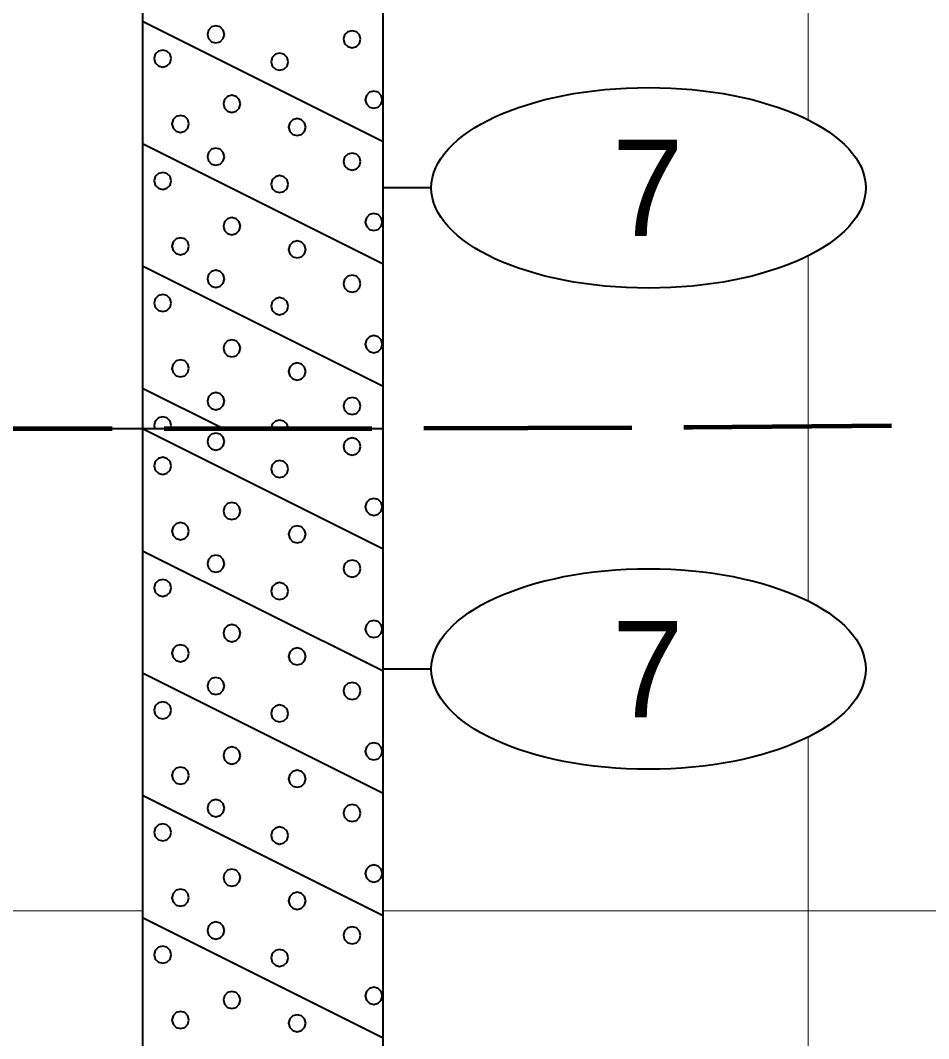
# Model space of a CAD drawing. Extents: x -76 to 974, y -1080 to -735.
# Drawn here: x 135.2 to 144.64, y -953.42 to -942.84 of the extents above; entities that cross this region are included whole.
import ezdxf
from ezdxf.enums import TextEntityAlignment as Align

# ---------------------------------------------------------------- set-up
doc = ezdxf.new("R2010")
doc.units = 0
doc.header["$LTSCALE"] = 0.36
doc.linetypes.add('LONG_DASHED', pattern=[7.5, 6, -1.5])
for name, color, linetype, lineweight in [('27', 7, 'Continuous', 40), ('28', 7, 'LONG_DASHED', 60), ('7', 7, 'Continuous', 13)]:
    doc.layers.add(name, color=color, linetype=linetype, lineweight=lineweight)

msp = doc.modelspace()

# ---------------------------------------------------------------- linework, layer by layer
at = {"layer": '27'}
for p, q in [((136.4742, -941.5789), (136.4742, -947.0789)), ((138.9742, -947.0789), (138.9742, -941.5789)), ((136.4742, -942.8489), (138.9742, -944.0989)), ((136.4742, -944.1189), (138.9742, -945.3689)), ((139.4742, -944.5789), (138.9742, -944.5789)), ((136.4742, -945.3889), (138.9742, -946.6389)), ((136.4742, -946.6589), (137.3142, -947.0789)), ((132.7068, -947.0789), (136.4742, -947.0789)), ((136.4742, -947.0789), (138.9742, -947.0789)), ((136.4742, -947.0789), (138.9742, -948.3289)), ((136.4742, -947.0789), (136.4742, -962.0789)), ((138.9742, -962.0789), (138.9742, -947.0789)), ((136.4742, -948.3489), (138.9742, -949.5989)), ((136.4742, -949.6189), (138.9742, -950.8689)), ((139.4742, -949.5789), (138.9742, -949.5789)), ((136.4742, -950.8889), (138.9742, -952.1389)), ((136.4742, -952.1589), (138.9742, -953.4089))]:
    msp.add_line(p, q, dxfattribs=at)
for points in [[(137.3248, -942.9841), (137.3129, -942.9396), (137.2804, -942.9071), (137.2359, -942.8952), (137.1915, -942.9071), (137.1589, -942.9396), (137.147, -942.9841), (137.1589, -943.0285), (137.1915, -943.061), (137.2359, -943.073), (137.2804, -943.061), (137.3129, -943.0285)], [(138.7397, -943.0349), (138.7278, -942.9905), (138.6953, -942.9579), (138.6508, -942.946), (138.6064, -942.9579), (138.5738, -942.9905), (138.5619, -943.0349), (138.5738, -943.0794), (138.6064, -943.1119), (138.6508, -943.1238), (138.6953, -943.1119), (138.7278, -943.0794)], [(136.7718, -943.2358), (136.7599, -943.1913), (136.7274, -943.1588), (136.6829, -943.1469), (136.6385, -943.1588), (136.6059, -943.1913), (136.594, -943.2358), (136.6059, -943.2802), (136.6385, -943.3128), (136.6829, -943.3247), (136.7274, -943.3128), (136.7599, -943.2802)], [(137.9871, -943.2688), (137.9752, -943.2244), (137.9427, -943.1918), (137.8982, -943.1799), (137.8538, -943.1918), (137.8213, -943.2244), (137.8093, -943.2688), (137.8213, -943.3133), (137.8538, -943.3458), (137.8982, -943.3577), (137.9427, -943.3458), (137.9752, -943.3133)], [(137.4913, -943.7061), (137.4794, -943.6617), (137.4469, -943.6291), (137.4024, -943.6172), (137.358, -943.6291), (137.3255, -943.6617), (137.3135, -943.7061), (137.3255, -943.7506), (137.358, -943.7831), (137.4024, -943.795), (137.4469, -943.7831), (137.4794, -943.7506)], [(138.966, -943.6629), (138.9541, -943.6185), (138.9216, -943.5859), (138.8771, -943.574), (138.8327, -943.5859), (138.8001, -943.6185), (138.7882, -943.6629), (138.8001, -943.7074), (138.8327, -943.7399), (138.8771, -943.7518), (138.9216, -943.7399), (138.9541, -943.7074)], [(136.9561, -943.9146), (136.9442, -943.8702), (136.9117, -943.8376), (136.8672, -943.8257), (136.8228, -943.8376), (136.7903, -943.8702), (136.7783, -943.9146), (136.7903, -943.9591), (136.8228, -943.9916), (136.8672, -944.0035), (136.9117, -943.9916), (136.9442, -943.9591)], [(138.1689, -943.9477), (138.157, -943.9032), (138.1245, -943.8707), (138.08, -943.8588), (138.0356, -943.8707), (138.003, -943.9032), (137.9911, -943.9477), (138.003, -943.9921), (138.0356, -944.0247), (138.08, -944.0366), (138.1245, -944.0247), (138.157, -943.9921)], [(137.3249, -944.2552), (137.313, -944.2108), (137.2804, -944.1783), (137.236, -944.1663), (137.1915, -944.1783), (137.159, -944.2108), (137.1471, -944.2552), (137.159, -944.2997), (137.1915, -944.3322), (137.236, -944.3441), (137.2804, -944.3322), (137.313, -944.2997)], [(138.7397, -944.3062), (138.7278, -944.2617), (138.6953, -944.2292), (138.6508, -944.2173), (138.6064, -944.2292), (138.5738, -944.2617), (138.5619, -944.3062), (138.5738, -944.3506), (138.6064, -944.3832), (138.6508, -944.3951), (138.6953, -944.3832), (138.7278, -944.3506)], [(136.7718, -944.507), (136.7599, -944.4626), (136.7274, -944.43), (136.6829, -944.4181), (136.6385, -944.43), (136.6059, -944.4626), (136.594, -944.507), (136.6059, -944.5515), (136.6385, -944.584), (136.6829, -944.5959), (136.7274, -944.584), (136.7599, -944.5515)], [(137.9871, -944.5401), (137.9752, -944.4956), (137.9427, -944.4631), (137.8982, -944.4512), (137.8538, -944.4631), (137.8213, -944.4956), (137.8093, -944.5401), (137.8213, -944.5845), (137.8538, -944.6171), (137.8982, -944.629), (137.9427, -944.6171), (137.9752, -944.5845)], [(137.4913, -944.9774), (137.4794, -944.933), (137.4469, -944.9004), (137.4024, -944.8885), (137.358, -944.9004), (137.3255, -944.933), (137.3135, -944.9774), (137.3255, -945.0219), (137.358, -945.0544), (137.4024, -945.0663), (137.4469, -945.0544), (137.4794, -945.0219)], [(138.966, -944.9342), (138.9541, -944.8897), (138.9216, -944.8572), (138.8771, -944.8453), (138.8327, -944.8572), (138.8001, -944.8897), (138.7882, -944.9342), (138.8001, -944.9786), (138.8327, -945.0112), (138.8771, -945.0231), (138.9216, -945.0112), (138.9541, -944.9786)], [(136.9561, -945.1859), (136.9442, -945.1414), (136.9117, -945.1089), (136.8672, -945.097), (136.8228, -945.1089), (136.7903, -945.1414), (136.7783, -945.1859), (136.7903, -945.2303), (136.8228, -945.2629), (136.8672, -945.2748), (136.9117, -945.2629), (136.9442, -945.2303)], [(138.1689, -945.2189), (138.157, -945.1745), (138.1245, -945.142), (138.08, -945.13), (138.0356, -945.142), (138.003, -945.1745), (137.9911, -945.2189), (138.003, -945.2634), (138.0356, -945.2959), (138.08, -945.3078), (138.1245, -945.2959), (138.157, -945.2634)], [(137.3248, -945.5241), (137.3129, -945.4796), (137.2804, -945.4471), (137.2359, -945.4352), (137.1915, -945.4471), (137.1589, -945.4796), (137.147, -945.5241), (137.1589, -945.5685), (137.1915, -945.601), (137.2359, -945.613), (137.2804, -945.601), (137.3129, -945.5685)], [(138.7397, -945.5749), (138.7278, -945.5305), (138.6953, -945.4979), (138.6508, -945.486), (138.6064, -945.4979), (138.5738, -945.5305), (138.5619, -945.5749), (138.5738, -945.6194), (138.6064, -945.6519), (138.6508, -945.6638), (138.6953, -945.6519), (138.7278, -945.6194)], [(136.7718, -945.7758), (136.7599, -945.7313), (136.7274, -945.6988), (136.6829, -945.6869), (136.6385, -945.6988), (136.6059, -945.7313), (136.594, -945.7758), (136.6059, -945.8202), (136.6385, -945.8528), (136.6829, -945.8647), (136.7274, -945.8528), (136.7599, -945.8202)], [(137.9871, -945.8088), (137.9752, -945.7644), (137.9427, -945.7318), (137.8982, -945.7199), (137.8538, -945.7318), (137.8213, -945.7644), (137.8093, -945.8088), (137.8213, -945.8533), (137.8538, -945.8858), (137.8982, -945.8977), (137.9427, -945.8858), (137.9752, -945.8533)], [(137.4913, -946.2461), (137.4794, -946.2017), (137.4469, -946.1691), (137.4024, -946.1572), (137.358, -946.1691), (137.3255, -946.2017), (137.3135, -946.2461), (137.3255, -946.2906), (137.358, -946.3231), (137.4024, -946.335), (137.4469, -946.3231), (137.4794, -946.2906)], [(138.966, -946.2029), (138.9541, -946.1585), (138.9216, -946.1259), (138.8771, -946.114), (138.8327, -946.1259), (138.8001, -946.1585), (138.7882, -946.2029), (138.8001, -946.2474), (138.8327, -946.2799), (138.8771, -946.2918), (138.9216, -946.2799), (138.9541, -946.2474)], [(136.9561, -946.4546), (136.9442, -946.4102), (136.9117, -946.3776), (136.8672, -946.3657), (136.8228, -946.3776), (136.7903, -946.4102), (136.7783, -946.4546), (136.7903, -946.4991), (136.8228, -946.5316), (136.8672, -946.5435), (136.9117, -946.5316), (136.9442, -946.4991)], [(138.1689, -946.4877), (138.157, -946.4432), (138.1245, -946.4107), (138.08, -946.3988), (138.0356, -946.4107), (138.003, -946.4432), (137.9911, -946.4877), (138.003, -946.5321), (138.0356, -946.5647), (138.08, -946.5766), (138.1245, -946.5647), (138.157, -946.5321)], [(137.3249, -946.7952), (137.313, -946.7508), (137.2804, -946.7183), (137.236, -946.7063), (137.1915, -946.7183), (137.159, -946.7508), (137.1471, -946.7952), (137.159, -946.8397), (137.1915, -946.8722), (137.236, -946.8841), (137.2804, -946.8722), (137.313, -946.8397)], [(138.7397, -946.8462), (138.7278, -946.8017), (138.6953, -946.7692), (138.6508, -946.7573), (138.6064, -946.7692), (138.5738, -946.8017), (138.5619, -946.8462), (138.5738, -946.8906), (138.6064, -946.9232), (138.6508, -946.9351), (138.6953, -946.9232), (138.7278, -946.8906)], [(136.7718, -947.047), (136.7599, -947.0026), (136.7274, -946.97), (136.6829, -946.9581), (136.6385, -946.97), (136.6059, -947.0026), (136.594, -947.047), (136.6026, -947.0789), (136.7633, -947.0789)], [(137.9752, -947.0356), (137.9427, -947.0031), (137.8982, -946.9912), (137.8538, -947.0031), (137.8213, -947.0356), (137.8097, -947.0789), (137.9868, -947.0789)], [(137.3249, -947.2152), (137.313, -947.1708), (137.2804, -947.1383), (137.236, -947.1263), (137.1915, -947.1383), (137.159, -947.1708), (137.1471, -947.2152), (137.159, -947.2597), (137.1915, -947.2922), (137.236, -947.3041), (137.2804, -947.2922), (137.313, -947.2597)], [(138.7397, -947.2662), (138.7278, -947.2217), (138.6953, -947.1892), (138.6508, -947.1773), (138.6064, -947.1892), (138.5738, -947.2217), (138.5619, -947.2662), (138.5738, -947.3106), (138.6064, -947.3432), (138.6508, -947.3551), (138.6953, -947.3432), (138.7278, -947.3106)], [(136.7718, -947.467), (136.7599, -947.4226), (136.7274, -947.39), (136.6829, -947.3781), (136.6385, -947.39), (136.6059, -947.4226), (136.594, -947.467), (136.6059, -947.5115), (136.6385, -947.544), (136.6829, -947.5559), (136.7274, -947.544), (136.7599, -947.5115)], [(137.9871, -947.5001), (137.9752, -947.4556), (137.9427, -947.4231), (137.8982, -947.4112), (137.8538, -947.4231), (137.8213, -947.4556), (137.8093, -947.5001), (137.8213, -947.5445), (137.8538, -947.5771), (137.8982, -947.589), (137.9427, -947.5771), (137.9752, -947.5445)], [(137.4913, -947.9374), (137.4794, -947.893), (137.4469, -947.8604), (137.4024, -947.8485), (137.358, -947.8604), (137.3255, -947.893), (137.3135, -947.9374), (137.3255, -947.9819), (137.358, -948.0144), (137.4024, -948.0263), (137.4469, -948.0144), (137.4794, -947.9819)], [(138.966, -947.8942), (138.9541, -947.8497), (138.9216, -947.8172), (138.8771, -947.8053), (138.8327, -947.8172), (138.8001, -947.8497), (138.7882, -947.8942), (138.8001, -947.9386), (138.8327, -947.9712), (138.8771, -947.9831), (138.9216, -947.9712), (138.9541, -947.9386)], [(136.9561, -948.1459), (136.9442, -948.1014), (136.9117, -948.0689), (136.8672, -948.057), (136.8228, -948.0689), (136.7903, -948.1014), (136.7783, -948.1459), (136.7903, -948.1903), (136.8228, -948.2229), (136.8672, -948.2348), (136.9117, -948.2229), (136.9442, -948.1903)], [(138.1689, -948.1789), (138.157, -948.1345), (138.1245, -948.102), (138.08, -948.09), (138.0356, -948.102), (138.003, -948.1345), (137.9911, -948.1789), (138.003, -948.2234), (138.0356, -948.2559), (138.08, -948.2678), (138.1245, -948.2559), (138.157, -948.2234)], [(137.3248, -948.4841), (137.3129, -948.4396), (137.2804, -948.4071), (137.2359, -948.3952), (137.1915, -948.4071), (137.1589, -948.4396), (137.147, -948.4841), (137.1589, -948.5285), (137.1915, -948.561), (137.2359, -948.573), (137.2804, -948.561), (137.3129, -948.5285)], [(138.7397, -948.5349), (138.7278, -948.4905), (138.6953, -948.4579), (138.6508, -948.446), (138.6064, -948.4579), (138.5738, -948.4905), (138.5619, -948.5349), (138.5738, -948.5794), (138.6064, -948.6119), (138.6508, -948.6238), (138.6953, -948.6119), (138.7278, -948.5794)], [(136.7718, -948.7358), (136.7599, -948.6913), (136.7274, -948.6588), (136.6829, -948.6469), (136.6385, -948.6588), (136.6059, -948.6913), (136.594, -948.7358), (136.6059, -948.7802), (136.6385, -948.8128), (136.6829, -948.8247), (136.7274, -948.8128), (136.7599, -948.7802)], [(137.9871, -948.7688), (137.9752, -948.7244), (137.9427, -948.6918), (137.8982, -948.6799), (137.8538, -948.6918), (137.8213, -948.7244), (137.8093, -948.7688), (137.8213, -948.8133), (137.8538, -948.8458), (137.8982, -948.8577), (137.9427, -948.8458), (137.9752, -948.8133)], [(137.4913, -949.2061), (137.4794, -949.1617), (137.4469, -949.1291), (137.4024, -949.1172), (137.358, -949.1291), (137.3255, -949.1617), (137.3135, -949.2061), (137.3255, -949.2506), (137.358, -949.2831), (137.4024, -949.295), (137.4469, -949.2831), (137.4794, -949.2506)], [(138.966, -949.1629), (138.9541, -949.1185), (138.9216, -949.0859), (138.8771, -949.074), (138.8327, -949.0859), (138.8001, -949.1185), (138.7882, -949.1629), (138.8001, -949.2074), (138.8327, -949.2399), (138.8771, -949.2518), (138.9216, -949.2399), (138.9541, -949.2074)], [(136.9561, -949.4146), (136.9442, -949.3702), (136.9117, -949.3376), (136.8672, -949.3257), (136.8228, -949.3376), (136.7903, -949.3702), (136.7783, -949.4146), (136.7903, -949.4591), (136.8228, -949.4916), (136.8672, -949.5035), (136.9117, -949.4916), (136.9442, -949.4591)], [(138.1689, -949.4477), (138.157, -949.4032), (138.1245, -949.3707), (138.08, -949.3588), (138.0356, -949.3707), (138.003, -949.4032), (137.9911, -949.4477), (138.003, -949.4921), (138.0356, -949.5247), (138.08, -949.5366), (138.1245, -949.5247), (138.157, -949.4921)], [(137.3249, -949.7552), (137.313, -949.7108), (137.2804, -949.6783), (137.236, -949.6663), (137.1915, -949.6783), (137.159, -949.7108), (137.1471, -949.7552), (137.159, -949.7997), (137.1915, -949.8322), (137.236, -949.8441), (137.2804, -949.8322), (137.313, -949.7997)], [(138.7397, -949.8062), (138.7278, -949.7617), (138.6953, -949.7292), (138.6508, -949.7173), (138.6064, -949.7292), (138.5738, -949.7617), (138.5619, -949.8062), (138.5738, -949.8506), (138.6064, -949.8832), (138.6508, -949.8951), (138.6953, -949.8832), (138.7278, -949.8506)], [(136.7718, -950.007), (136.7599, -949.9626), (136.7274, -949.93), (136.6829, -949.9181), (136.6385, -949.93), (136.6059, -949.9626), (136.594, -950.007), (136.6059, -950.0515), (136.6385, -950.084), (136.6829, -950.0959), (136.7274, -950.084), (136.7599, -950.0515)], [(137.9871, -950.0401), (137.9752, -949.9956), (137.9427, -949.9631), (137.8982, -949.9512), (137.8538, -949.9631), (137.8213, -949.9956), (137.8093, -950.0401), (137.8213, -950.0845), (137.8538, -950.1171), (137.8982, -950.129), (137.9427, -950.1171), (137.9752, -950.0845)], [(137.4913, -950.4774), (137.4794, -950.433), (137.4469, -950.4004), (137.4024, -950.3885), (137.358, -950.4004), (137.3255, -950.433), (137.3135, -950.4774), (137.3255, -950.5219), (137.358, -950.5544), (137.4024, -950.5663), (137.4469, -950.5544), (137.4794, -950.5219)], [(138.966, -950.4342), (138.9541, -950.3897), (138.9216, -950.3572), (138.8771, -950.3453), (138.8327, -950.3572), (138.8001, -950.3897), (138.7882, -950.4342), (138.8001, -950.4786), (138.8327, -950.5112), (138.8771, -950.5231), (138.9216, -950.5112), (138.9541, -950.4786)], [(136.9561, -950.6859), (136.9442, -950.6414), (136.9117, -950.6089), (136.8672, -950.597), (136.8228, -950.6089), (136.7903, -950.6414), (136.7783, -950.6859), (136.7903, -950.7303), (136.8228, -950.7629), (136.8672, -950.7748), (136.9117, -950.7629), (136.9442, -950.7303)], [(138.1689, -950.7189), (138.157, -950.6745), (138.1245, -950.642), (138.08, -950.63), (138.0356, -950.642), (138.003, -950.6745), (137.9911, -950.7189), (138.003, -950.7634), (138.0356, -950.7959), (138.08, -950.8078), (138.1245, -950.7959), (138.157, -950.7634)], [(137.3248, -951.0241), (137.3129, -950.9796), (137.2804, -950.9471), (137.2359, -950.9352), (137.1915, -950.9471), (137.1589, -950.9796), (137.147, -951.0241), (137.1589, -951.0685), (137.1915, -951.101), (137.2359, -951.113), (137.2804, -951.101), (137.3129, -951.0685)], [(138.7397, -951.0749), (138.7278, -951.0305), (138.6953, -950.9979), (138.6508, -950.986), (138.6064, -950.9979), (138.5738, -951.0305), (138.5619, -951.0749), (138.5738, -951.1194), (138.6064, -951.1519), (138.6508, -951.1638), (138.6953, -951.1519), (138.7278, -951.1194)], [(136.7718, -951.2758), (136.7599, -951.2313), (136.7274, -951.1988), (136.6829, -951.1869), (136.6385, -951.1988), (136.6059, -951.2313), (136.594, -951.2758), (136.6059, -951.3202), (136.6385, -951.3528), (136.6829, -951.3647), (136.7274, -951.3528), (136.7599, -951.3202)], [(137.9871, -951.3088), (137.9752, -951.2644), (137.9427, -951.2318), (137.8982, -951.2199), (137.8538, -951.2318), (137.8213, -951.2644), (137.8093, -951.3088), (137.8213, -951.3533), (137.8538, -951.3858), (137.8982, -951.3977), (137.9427, -951.3858), (137.9752, -951.3533)], [(137.4913, -951.7461), (137.4794, -951.7017), (137.4469, -951.6691), (137.4024, -951.6572), (137.358, -951.6691), (137.3255, -951.7017), (137.3135, -951.7461), (137.3255, -951.7906), (137.358, -951.8231), (137.4024, -951.835), (137.4469, -951.8231), (137.4794, -951.7906)], [(138.966, -951.7029), (138.9541, -951.6585), (138.9216, -951.6259), (138.8771, -951.614), (138.8327, -951.6259), (138.8001, -951.6585), (138.7882, -951.7029), (138.8001, -951.7474), (138.8327, -951.7799), (138.8771, -951.7918), (138.9216, -951.7799), (138.9541, -951.7474)], [(136.9561, -951.9546), (136.9442, -951.9102), (136.9117, -951.8776), (136.8672, -951.8657), (136.8228, -951.8776), (136.7903, -951.9102), (136.7783, -951.9546), (136.7903, -951.9991), (136.8228, -952.0316), (136.8672, -952.0435), (136.9117, -952.0316), (136.9442, -951.9991)], [(138.1689, -951.9877), (138.157, -951.9432), (138.1245, -951.9107), (138.08, -951.8988), (138.0356, -951.9107), (138.003, -951.9432), (137.9911, -951.9877), (138.003, -952.0321), (138.0356, -952.0647), (138.08, -952.0766), (138.1245, -952.0647), (138.157, -952.0321)], [(137.3249, -952.2952), (137.313, -952.2508), (137.2804, -952.2183), (137.236, -952.2063), (137.1915, -952.2183), (137.159, -952.2508), (137.1471, -952.2952), (137.159, -952.3397), (137.1915, -952.3722), (137.236, -952.3841), (137.2804, -952.3722), (137.313, -952.3397)], [(138.7397, -952.3462), (138.7278, -952.3017), (138.6953, -952.2692), (138.6508, -952.2573), (138.6064, -952.2692), (138.5738, -952.3017), (138.5619, -952.3462), (138.5738, -952.3906), (138.6064, -952.4232), (138.6508, -952.4351), (138.6953, -952.4232), (138.7278, -952.3906)], [(136.7718, -952.547), (136.7599, -952.5026), (136.7274, -952.47), (136.6829, -952.4581), (136.6385, -952.47), (136.6059, -952.5026), (136.594, -952.547), (136.6059, -952.5915), (136.6385, -952.624), (136.6829, -952.6359), (136.7274, -952.624), (136.7599, -952.5915)], [(137.9871, -952.5801), (137.9752, -952.5356), (137.9427, -952.5031), (137.8982, -952.4912), (137.8538, -952.5031), (137.8213, -952.5356), (137.8093, -952.5801), (137.8213, -952.6245), (137.8538, -952.6571), (137.8982, -952.669), (137.9427, -952.6571), (137.9752, -952.6245)], [(137.4913, -953.0174), (137.4794, -952.973), (137.4469, -952.9404), (137.4024, -952.9285), (137.358, -952.9404), (137.3255, -952.973), (137.3135, -953.0174), (137.3255, -953.0619), (137.358, -953.0944), (137.4024, -953.1063), (137.4469, -953.0944), (137.4794, -953.0619)], [(138.966, -952.9742), (138.9541, -952.9297), (138.9216, -952.8972), (138.8771, -952.8853), (138.8327, -952.8972), (138.8001, -952.9297), (138.7882, -952.9742), (138.8001, -953.0186), (138.8327, -953.0512), (138.8771, -953.0631), (138.9216, -953.0512), (138.9541, -953.0186)], [(136.9561, -953.2259), (136.9442, -953.1814), (136.9117, -953.1489), (136.8672, -953.137), (136.8228, -953.1489), (136.7903, -953.1814), (136.7783, -953.2259), (136.7903, -953.2703), (136.8228, -953.3029), (136.8672, -953.3148), (136.9117, -953.3029), (136.9442, -953.2703)], [(138.1689, -953.2589), (138.157, -953.2145), (138.1245, -953.182), (138.08, -953.17), (138.0356, -953.182), (138.003, -953.2145), (137.9911, -953.2589), (138.003, -953.3034), (138.0356, -953.3359), (138.08, -953.3478), (138.1245, -953.3359), (138.157, -953.3034)]]:
    msp.add_lwpolyline(points, close=True, dxfattribs=at)
for centre in [(141.7316, -944.5789), (141.7316, -949.5789)]:
    msp.add_ellipse(centre, major_axis=(2.2574, 0), ratio=0.461538, dxfattribs=at)
at = {"layer": '28', "lineweight": 100}
msp.add_spline([(125.8971, -947.0132), (132.7068, -947.0789), (136.4742, -947.0789), (138.9742, -947.0789), (190.3737, -946.1789), (194.1411, -946.1789), (196.6412, -946.1789), (202.9475, -946.1789)], degree=3, dxfattribs=at)
at = {"layer": '28', "lineweight": 40}
msp.add_spline([(125.8971, -962.1648), (132.7068, -962.0789), (136.4742, -962.0789), (138.9742, -962.0789), (190.3737, -950.1789), (194.1411, -950.1789), (196.6412, -950.1789), (198.765, -950.1789)], degree=3, dxfattribs=at)
at = {"layer": '7'}
for p, q in [((143.3912, -943.8727), (143.3912, -940.3851)), ((143.3912, -948.8727), (143.3912, -945.2851)), ((143.3912, -953.8727), (143.3912, -950.2851)), ((116.7824, -952.09), (136.4742, -952.09)), ((138.9742, -952.09), (194.1412, -952.09))]:
    msp.add_line(p, q, dxfattribs=at)

# ---------------------------------------------------------------- texts
at = {"layer": '27'}
for p in [(141.7244, -945.0788), (141.7244, -950.0788)]:
    msp.add_text('7', height=1, dxfattribs=at).set_placement(p, align=Align.CENTER)

doc.saveas('drawing.dxf')
